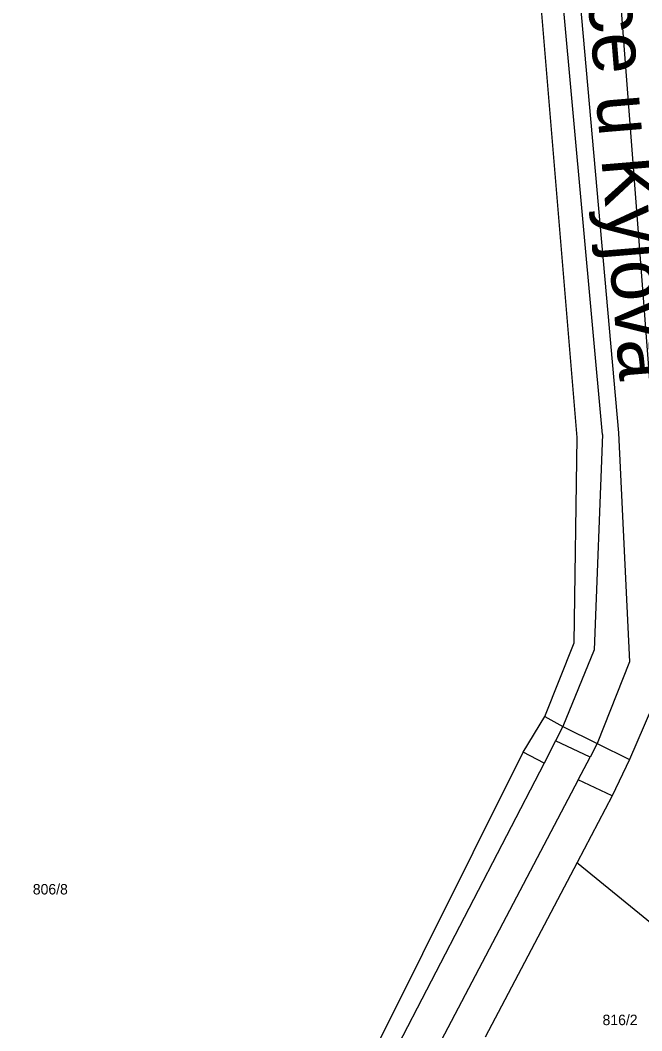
# Model space of a CAD drawing. Extents: x -563148 to -561712, y -1182311 to -1179502.
# Drawn here: x -562814.3 to -562725.1, y -1180251.7 to -1180106.8 of the extents above; entities that cross this region are included whole.
import ezdxf

# ---------------------------------------------------------------- set-up
doc = ezdxf.new("R2010")
doc.units = 0
for name, color, linetype in [('Vrstva 23', 7, 'Continuous'), ('Vrstva 55', 7, 'Continuous'), ('Vrstva 56', 7, 'Continuous'), ('Vrstva 57', 7, 'Continuous')]:
    doc.layers.add(name, color=color, linetype=linetype)

msp = doc.modelspace()

# ---------------------------------------------------------------- linework, layer by layer
at = {"layer": 'Vrstva 55'}
for p, q in [((-562729.46, -1180087.96), (-562723.51, -1180165.38)), ((-562734.42, -1180166.66), (-562740.92, -1180088.87)), ((-562734.84, -1180196.11), (-562734.42, -1180166.66)), ((-562739.04, -1180206.68), (-562734.84, -1180196.11)), ((-562722.56, -1180202.76), (-562726.91, -1180212.84)), ((-562742.15, -1180211.77), (-562739.04, -1180206.68)), ((-562807.95, -1180343.69), (-562742.15, -1180211.77)), ((-562726.91, -1180212.84), (-562729.4, -1180218.05)), ((-562729.4, -1180218.05), (-562734.43, -1180227.62)), ((-562734.43, -1180227.62), (-562747.6, -1180252.66)), ((-562734.43, -1180227.62), (-562734.28, -1180227.74)), ((-562734.28, -1180227.74), (-562712.2, -1180245.77))]:
    msp.add_line(p, q, dxfattribs=at)
at = {"layer": 'Vrstva 56'}
for p, q in [((-562730.77, -1180166.23), (-562736.45, -1180103.81)), ((-562734.01, -1180103.76), (-562728.49, -1180165.96)), ((-562730.77, -1180166.23), (-562731.98, -1180197.08)), ((-562728.49, -1180165.96), (-562726.89, -1180198.81)), ((-562731.98, -1180197.08), (-562736.47, -1180208.07)), ((-562726.89, -1180198.81), (-562731.54, -1180210.53)), ((-562739.04, -1180206.68), (-562736.47, -1180208.07)), ((-562736.47, -1180208.07), (-562737.52, -1180210.14)), ((-562736.47, -1180208.07), (-562731.54, -1180210.53)), ((-562737.52, -1180210.14), (-562739.13, -1180213.33)), ((-562732.57, -1180212.51), (-562737.52, -1180210.14)), ((-562731.54, -1180210.53), (-562732.57, -1180212.51)), ((-562731.54, -1180210.53), (-562726.91, -1180212.84)), ((-562739.13, -1180213.33), (-562742.15, -1180211.77)), ((-562734.25, -1180215.72), (-562732.57, -1180212.51)), ((-562739.13, -1180213.33), (-562814.31, -1180358.05)), ((-562734.25, -1180215.72), (-562810.33, -1180360.14)), ((-562729.4, -1180218.05), (-562734.25, -1180215.72))]:
    msp.add_line(p, q, dxfattribs=at)

# ---------------------------------------------------------------- texts
at = {"layer": 'Vrstva 23'}
msp.add_text('Bohuslavice u Kyjova', height=8, rotation=274.7607, dxfattribs=at).set_placement((-562736.73, -1180057.29))
at = {"layer": 'Vrstva 57'}
for s, p in [('806/8', (-562812.5, -1180232.18)), ('816/2', (-562730.77, -1180250.92))]:
    msp.add_text(s, height=1.5, dxfattribs=at).set_placement(p)

doc.saveas('drawing.dxf')
